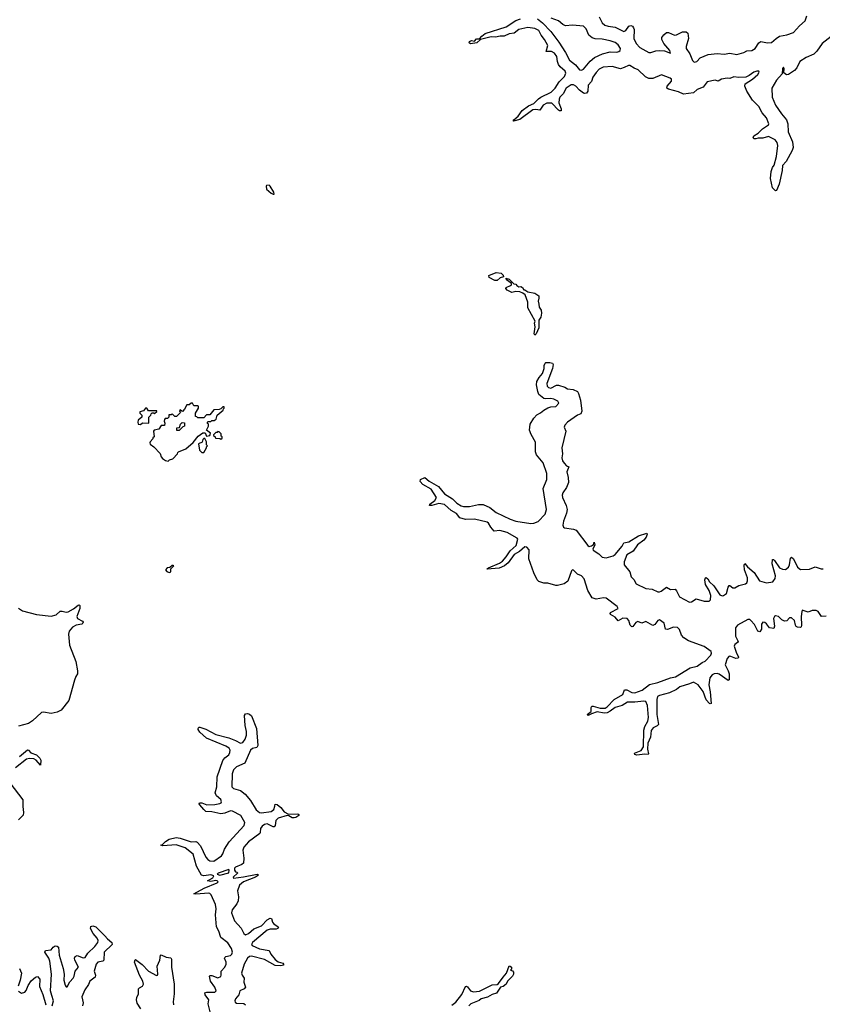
# Model space of a CAD drawing. Extents: x 2494118 to 2687960, y 757339 to 915227.
# Tile 314 of 364: x 2662546 to 2670647, y 839361 to 849296. Entities that reach past the tile are written whole.
import ezdxf

# ---------------------------------------------------------------- set-up
doc = ezdxf.new("R2010")
doc.units = 0

msp = doc.modelspace()

# ---------------------------------------------------------------- linework, layer by layer
at = {"layer": '0CON20XD'}
for points in [[(2667158.3, 849061.7), (2667095, 849051.1), (2667081.1, 849061.1), (2667084.3, 849075), (2667105, 849085.4), (2667135, 849080), (2667155, 849101.8), (2667188.3, 849101.7), (2667210.2, 849129.8), (2667245, 849158), (2667455, 849222.5), (2667553.1, 849286.9), (2667600, 849305)], [(2667773.6, 849303.6), (2667823.4, 849263.4), (2667905.2, 849175.2), (2667988.8, 849068.8), (2668054.7, 848965), (2668095, 848887.1), (2668155, 848840.6), (2668195, 848791.2), (2668215, 848787.1), (2668235, 848797.4), (2668303.5, 848876.5), (2668346.7, 848913.3), (2668429.2, 848950.8), (2668505, 848973), (2668571.5, 848968.5), (2668593.1, 848975), (2668605.4, 848985), (2668609.6, 849005), (2668585, 849041.8), (2668555, 849066.7), (2668505, 849083), (2668425, 849101), (2668355, 849102.3), (2668322.4, 849112.4), (2668291, 849141), (2668264.7, 849205), (2668235, 849229.5), (2668125, 849241.7), (2668055, 849232.8), (2668026.9, 849246.9), (2667985, 849283.5), (2667910.3, 849310.3)], [(2668396, 849325), (2668425.7, 849265), (2668451.2, 849241.2), (2668485, 849230), (2668555, 849221), (2668645, 849177.1), (2668665, 849187.5), (2668695, 849231.8), (2668715, 849237.9), (2668731.2, 849231.2), (2668742.5, 849215), (2668746.1, 849196.1), (2668743.2, 849105), (2668766.3, 849055), (2668805, 849014), (2668895, 848964.1), (2668915, 848963.4), (2668966.9, 848983.1), (2669005.5, 848985.5), (2669055, 848981.2), (2669115, 848958.8), (2669108, 848985), (2669047.8, 849055), (2669028.5, 849095), (2669025.7, 849115), (2669045.8, 849144.2), (2669075, 849166.2), (2669095, 849166.2), (2669155, 849140), (2669176.7, 849143.3), (2669235, 849174.2), (2669272.7, 849172.7), (2669290, 849160), (2669295.7, 849105), (2669272.5, 849025), (2669272.2, 849005), (2669309.9, 848949.9), (2669335, 848883.3), (2669355, 848866.4), (2669381.9, 848875), (2669415, 848911.2), (2669495, 848943.1), (2669585.6, 848954.4), (2669655, 848947.5), (2669715, 848957.7), (2669785, 848945.3), (2669855, 848964.8), (2669885, 848981.6), (2669934.3, 848985), (2669969.4, 849005), (2670007.7, 849062.3), (2670024.7, 849075.3), (2670095, 849061), (2670135, 849064.8), (2670182.3, 849107.7), (2670215, 849128.2), (2670288.4, 849141.6), (2670355, 849167.9), (2670415, 849235.4), (2670475.4, 849285), (2670490.9, 849335)], [(2670735, 849124.8), (2670645.4, 849055), (2670591.7, 848978.3), (2670560.5, 848949.5), (2670483.1, 848915), (2670420.6, 848875), (2670389.8, 848810.2), (2670367, 848783.1), (2670305, 848744.2), (2670285, 848740), (2670258.3, 848758.3), (2670263.3, 848805), (2670255, 848815.7), (2670244.3, 848804.3), (2670240.7, 848749.3), (2670185, 848686.7), (2670138, 848605), (2670140.3, 848515), (2670175.3, 848435), (2670235, 848345.4), (2670286.6, 848285), (2670299.3, 848245), (2670303.3, 848165), (2670347.2, 848065), (2670353.6, 848005), (2670344, 847975), (2670283.5, 847866.5), (2670246.2, 847825), (2670241.2, 847775), (2670210, 847635), (2670185, 847572.5), (2670175, 847567.5), (2670145, 847600), (2670123.8, 847695), (2670131.5, 847765), (2670144.6, 847805.4), (2670162.5, 847827.5), (2670183.9, 847916.1), (2670198.8, 848025), (2670191.8, 848055), (2670171.5, 848085), (2670105, 848117.5), (2670045, 848101.9), (2669999.1, 848100.9), (2669975, 848093.3), (2669960, 848095), (2669950, 848105), (2669956.2, 848125), (2669999.2, 848150.8), (2670044.7, 848195.3), (2670103.3, 848235), (2670107.5, 848245), (2670084.3, 848305), (2670039.4, 848355), (2670005, 848421.4), (2669942.8, 848482.8), (2669884.2, 848574.2), (2669864.5, 848625), (2669869.8, 848650.2), (2669942.1, 848695), (2669995, 848741.6), (2670009.1, 848765), (2670005.4, 848775), (2669985, 848775.5), (2669955, 848765.8), (2669908.3, 848731.7), (2669875, 848716.9), (2669805, 848711.2), (2669755, 848717.7), (2669715, 848703.2), (2669685, 848705.2), (2669627.8, 848695), (2669595, 848675.3), (2669565, 848686.7), (2669485, 848667.6), (2669445, 848616), (2669385, 848592.8), (2669345, 848557.8), (2669245, 848543.1), (2669195, 848569.2), (2669094.8, 848594.8), (2669079.1, 848605), (2669080, 848625), (2669125.4, 848675), (2669124.5, 848695), (2669111.4, 848705), (2669025, 848737.9), (2668935, 848701.4), (2668895, 848702.1), (2668860.7, 848720.7), (2668788.7, 848788.7), (2668747.1, 848807.1), (2668705, 848835.3), (2668690.8, 848835), (2668647.7, 848812.3), (2668608.5, 848801.5), (2668525, 848823), (2668435, 848815.4), (2668394.6, 848795.5), (2668364.5, 848764.5), (2668329.5, 848715), (2668318.5, 848671.5), (2668283.2, 848635), (2668280.9, 848575), (2668265, 848553.1), (2668245, 848549.5), (2668235, 848555.5), (2668195, 848585.3), (2668160, 848625), (2668135, 848639.7), (2668112.9, 848637.1), (2668061.6, 848605), (2668031.8, 848548.2), (2667998.4, 848515), (2667989.8, 848495), (2667988, 848458.1), (2668011.9, 848395), (2668010, 848375), (2667995, 848375.7), (2667985, 848383.5), (2667916.9, 848455), (2667865, 848454.7), (2667827.9, 848435), (2667795, 848384.4), (2667755, 848389.4), (2667724.8, 848385.2), (2667595, 848288.9), (2667531.4, 848271.4), (2667526.7, 848275), (2667532.9, 848285), (2667577.6, 848322.4), (2667618.9, 848381.1), (2667682.4, 848427.6), (2667735, 848451.5), (2667781.9, 848498.1), (2667805, 848514.7), (2667910.4, 848565), (2667949.3, 848605), (2667989.6, 848670.3), (2668045, 848722.7), (2668057.8, 848755), (2668052.1, 848775), (2668001.5, 848821.5), (2667985.2, 848845), (2667974.2, 848874.2), (2667966.8, 848925), (2667945, 848959.7), (2667915, 848976.2), (2667861.2, 848975), (2667877.7, 849035), (2667843.3, 849095), (2667808.8, 849138.8), (2667785.2, 849185.2), (2667745, 849207.5), (2667675, 849218.7), (2667585, 849196.2), (2667535, 849158.7), (2667485, 849154), (2667435, 849130.4), (2667395, 849131.2), (2667347.9, 849117.9), (2667305, 849121.5), (2667195.6, 849094.4), (2667158.3, 849061.7)], [(2665105, 847534), (2665113, 847537), (2665110.8, 847555), (2665075, 847616.7), (2665063, 847627), (2665037, 847623), (2665032.5, 847615), (2665036.7, 847585), (2665085, 847543.8), (2665105, 847534)], [(2667365, 846662.5), (2667340, 846665), (2667285, 846693.3), (2667280, 846715), (2667355, 846746.2), (2667405, 846736.7), (2667425, 846717.5), (2667428.3, 846701.7), (2667395, 846690), (2667365, 846662.5)], [(2667745, 846111.2), (2667740, 846125), (2667750, 846195), (2667742, 846235), (2667750, 846255), (2667675, 846390), (2667673.3, 846445), (2667648.3, 846518.3), (2667625, 846537.5), (2667595, 846550), (2667555, 846553.3), (2667514.2, 846544.2), (2667466.7, 846565), (2667453.8, 846585), (2667457.5, 846595), (2667500, 846615), (2667508.3, 846621.7), (2667510, 846635), (2667470, 846665), (2667452.5, 846687.5), (2667485, 846677.5), (2667531.7, 846631.7), (2667555, 846627.5), (2667563.6, 846613.6), (2667585, 846600), (2667605, 846602.5), (2667620, 846595), (2667635, 846570), (2667645, 846570), (2667675, 846550), (2667745, 846537.5), (2667785, 846510), (2667786.7, 846485), (2667777.5, 846455), (2667786.7, 846425), (2667787.5, 846395), (2667810, 846365), (2667813.9, 846336.1), (2667805, 846292.5), (2667786.7, 846263.3), (2667785, 846187.5), (2667757.1, 846125), (2667745, 846111.2)], [(2668865.6, 842415.6), (2668845, 842420.5), (2668755, 842407.7), (2668679.7, 842410.2), (2668625, 842374.7), (2668555, 842356.2), (2668505, 842317.1), (2668475, 842303.1), (2668445, 842298.2), (2668375, 842312.7), (2668317.3, 842292.7), (2668285, 842274.2), (2668273.3, 842285), (2668314.2, 842315.8), (2668314.4, 842355), (2668321.4, 842368.6), (2668335, 842370), (2668405, 842347.5), (2668455, 842348.2), (2668476.5, 842363.5), (2668544.3, 842435.7), (2668631.9, 842485), (2668650, 842535), (2668675, 842532.2), (2668725, 842506.1), (2668755, 842503.9), (2668828.6, 842531.4), (2668902.4, 842587.6), (2668985, 842609.1), (2669115, 842653.9), (2669165, 842665.3), (2669313.8, 842756.2), (2669385, 842772.7), (2669435, 842809), (2669465, 842821.8), (2669522.2, 842885), (2669530, 842905), (2669525, 842919.7), (2669455, 842969.8), (2669296.8, 843026.8), (2669248.8, 843058.8), (2669227.2, 843085), (2669205, 843141.8), (2669185, 843161.2), (2669146.4, 843166.4), (2669083.1, 843143.1), (2669065.5, 843145.5), (2669049.1, 843205), (2669005, 843238.7), (2668985, 843234.5), (2668955, 843193.1), (2668935, 843183.8), (2668865, 843224.4), (2668825, 843206.7), (2668785, 843222.9), (2668765, 843211.8), (2668736, 843174), (2668725, 843169.4), (2668706.6, 843186.6), (2668693.5, 843235), (2668675.9, 843254.1), (2668633.9, 843256.1), (2668585, 843230), (2668557.5, 843267.5), (2668508.1, 843295), (2668504.4, 843305), (2668510, 843315), (2668585, 843354.2), (2668576, 843375), (2668465, 843457.5), (2668439.3, 843460.7), (2668365, 843448.4), (2668325, 843462.1), (2668281.6, 843535), (2668241.8, 843655), (2668215, 843684.6), (2668175, 843702.5), (2668135, 843741.9), (2668125, 843743.1), (2668115, 843734.2), (2668078.1, 843631.9), (2668042, 843605), (2667975, 843586), (2667956.7, 843586.7), (2667875, 843609.6), (2667835, 843610.6), (2667785, 843625.8), (2667768.6, 843645), (2667735, 843715.8), (2667685.2, 843855.2), (2667688.5, 843945), (2667665.8, 843975), (2667645, 843977.3), (2667588.8, 843931.2), (2667535, 843898.4), (2667475.9, 843815), (2667438.5, 843785), (2667385, 843761), (2667265, 843750), (2667262.5, 843755), (2667277.5, 843765), (2667388, 843812), (2667418.2, 843831.8), (2667454.8, 843875.2), (2667495, 843938), (2667558.3, 843991.7), (2667573.8, 844055), (2667565.2, 844065.2), (2667465, 844120.3), (2667391.3, 844141.3), (2667335, 844135.5), (2667299.6, 844175), (2667277.3, 844215), (2667264.3, 844224.3), (2667135, 844254.5), (2667046.9, 844253.1), (2666989.5, 844269.5), (2666955, 844313.1), (2666900, 844345), (2666834.6, 844404.6), (2666775, 844415.4), (2666705, 844394.5), (2666682.5, 844395), (2666685, 844405.7), (2666737.2, 844442.8), (2666751.1, 844475), (2666698.3, 844558.3), (2666615, 844605.8), (2666588.8, 844635), (2666592.5, 844655), (2666635, 844677.5), (2666679.3, 844639.3), (2666772.5, 844585), (2666835, 844512.5), (2666915, 844462.5), (2666957.2, 844417.2), (2667000.1, 844390.1), (2667025, 844383.5), (2667085, 844382.5), (2667175, 844402.3), (2667225, 844405.4), (2667292.5, 844375), (2667354.7, 844324.7), (2667495, 844256.2), (2667555, 844235.3), (2667705, 844211.8), (2667735, 844214.6), (2667779.2, 844230.8), (2667847.8, 844305), (2667861.6, 844355), (2667828.9, 844565), (2667865, 844657.5), (2667867.5, 844715), (2667830, 844825), (2667761.1, 844905), (2667753, 844935), (2667751.8, 845031.7), (2667709.1, 845109.1), (2667692.9, 845155), (2667699.1, 845215), (2667734, 845276), (2667765, 845307.5), (2667802.3, 845327.6), (2667835, 845356.2), (2667875, 845379.6), (2667905, 845389.2), (2667957.4, 845392.6), (2667986, 845425), (2667978.8, 845445), (2667936.4, 845466.4), (2667905, 845474.5), (2667855, 845469.1), (2667836.2, 845475), (2667785.7, 845515), (2667773.8, 845545), (2667763, 845613), (2667766.5, 845645), (2667787.5, 845685), (2667822.8, 845727.2), (2667839.4, 845775), (2667840, 845805), (2667849.3, 845830.7), (2667855, 845835.7), (2667895.5, 845835.5), (2667925, 845830), (2667931.2, 845815), (2667922.9, 845775), (2667866.4, 845625), (2667868.5, 845598.5), (2667884, 845584), (2667905, 845578.4), (2667965, 845606.7), (2667985, 845607.5), (2668046.9, 845586.9), (2668075, 845570.8), (2668132.7, 845562.7), (2668175, 845543.3), (2668185.4, 845525.5), (2668205.6, 845455), (2668220.6, 845345), (2668210.5, 845319.5), (2668174.6, 845305.3), (2668074.5, 845235.5), (2668048.1, 845205), (2668042.9, 845185), (2668056.9, 845145), (2668017.7, 844975), (2668024.4, 844915), (2668017.1, 844875), (2668024.7, 844845), (2668039.6, 844819.6), (2668065, 844794.3), (2668087.5, 844785), (2668066.9, 844735), (2668081.2, 844675), (2668085.3, 844625), (2668065, 844574.5), (2668028.9, 844521.1), (2668020.9, 844499.1), (2668023.5, 844473.5), (2668060.8, 844395), (2668070, 844355), (2668066.3, 844315), (2668034.8, 844235), (2668029, 844195), (2668035, 844176.7), (2668045, 844168.9), (2668135, 844154.7), (2668163.2, 844143.3), (2668280.7, 843990.7), (2668295, 843981.7), (2668316.4, 843986.4), (2668338.2, 844001.8), (2668345, 844022.5), (2668349.6, 843995), (2668331.2, 843955), (2668333.2, 843943.2), (2668390.6, 843905), (2668425, 843871.4), (2668465, 843867.1), (2668535, 843884.6), (2668555, 843899.1), (2668625, 843984.6), (2668645, 844018.1), (2668695, 844028.8), (2668792.8, 844087.2), (2668875.7, 844115.7), (2668878.8, 844105), (2668867.5, 844075), (2668845.5, 844045), (2668782.4, 843997.6), (2668737.9, 843932.1), (2668674.1, 843895), (2668645.3, 843825), (2668646.6, 843796.6), (2668702.9, 843725), (2668718, 843675), (2668745.8, 843645.8), (2668767.5, 843605), (2668866.6, 843556.6), (2668929.8, 843549.8), (2668985, 843522.2), (2669005, 843523.1), (2669019.1, 843530.9), (2669075, 843569.2), (2669115, 843545.6), (2669160, 843550), (2669174.1, 843534.1), (2669205, 843472.5), (2669305, 843417.5), (2669325, 843420.8), (2669375, 843452.5), (2669455, 843429.2), (2669505, 843429.2), (2669516.9, 843443.1), (2669521.4, 843485), (2669505.7, 843535), (2669467.1, 843595), (2669460.4, 843645), (2669467.1, 843662.9), (2669475, 843667.5), (2669492.5, 843655), (2669509.2, 843625), (2669552, 843582), (2669613.5, 843493.5), (2669635, 843483.4), (2669648.8, 843485), (2669679.6, 843505), (2669695, 843571.2), (2669705, 843587.5), (2669715, 843587.1), (2669745, 843564.6), (2669765, 843563.3), (2669805, 843585.3), (2669870, 843605), (2669884.6, 843615), (2669892.1, 843635), (2669892.9, 843665), (2669860, 843745), (2669857.3, 843792.7), (2669865, 843808.8), (2669893.3, 843773.3), (2669959.2, 843719.2), (2670012.3, 843635), (2670085, 843612.3), (2670146.2, 843625), (2670172.6, 843657.4), (2670173.8, 843685), (2670141.1, 843805), (2670145, 843847.5), (2670155, 843848.8), (2670165, 843838.8), (2670213.8, 843765), (2670245, 843749.7), (2670275, 843748.5), (2670305, 843770), (2670315.8, 843795), (2670325, 843863.3), (2670335, 843872), (2670356.2, 843855), (2670395, 843772.7), (2670425, 843749.6), (2670518.3, 843751.7), (2670575, 843775.7), (2670635, 843754), (2670655, 843755.8)], [(2664045, 844842.5), (2664056.4, 844853.6), (2664092.5, 844865), (2664140, 844915), (2664141.7, 844928.3), (2664150, 844935), (2664223, 844967), (2664295, 845030), (2664347, 845093), (2664395, 845127.5), (2664418.3, 845128.3), (2664432.5, 845092.5), (2664465, 845100), (2664470, 845125), (2664430, 845155), (2664450, 845195), (2664450, 845215), (2664441.7, 845221.7), (2664440, 845235), (2664445, 845240), (2664475, 845240), (2664485, 845250), (2664507, 845253), (2664530, 845265), (2664540, 845305), (2664600, 845355), (2664601.7, 845368.3), (2664610, 845375), (2664608.3, 845388.3), (2664595, 845390), (2664575, 845370), (2664557.5, 845362.5), (2664505, 845360), (2664465, 845310), (2664431.7, 845308.3), (2664405, 845280), (2664345, 845280), (2664335, 845290), (2664321.7, 845291.7), (2664320, 845325), (2664350, 845375), (2664350, 845395), (2664345, 845400), (2664305, 845400), (2664290, 845425), (2664275, 845427.5), (2664255, 845410), (2664231.7, 845408.3), (2664210, 845365), (2664188.3, 845341.7), (2664161.7, 845358.3), (2664160, 845345), (2664168.3, 845331.7), (2664128.3, 845291.7), (2664111.7, 845291.7), (2664085, 845320), (2664075, 845310), (2664051.7, 845308.3), (2664050, 845285), (2664038.3, 845271.7), (2664015, 845270), (2664008.3, 845261.7), (2664002.5, 845245), (2664010, 845225), (2664008.3, 845201.7), (2663975, 845200), (2663950, 845165), (2663902.5, 845155), (2663897.5, 845145), (2663901.7, 845088.3), (2663890, 845075), (2663890, 845065), (2663863, 845037), (2663860, 845025), (2663861.7, 845011.7), (2663900, 844985), (2663965, 844920), (2663972.5, 844885), (2663987, 844867), (2664018.3, 844848.3), (2664045, 844842.5)], [(2663765, 845212.5), (2663785, 845227.5), (2663850, 845225), (2663850, 845285), (2663870, 845305), (2663871.7, 845318.3), (2663881.7, 845328.3), (2663895, 845330), (2663907, 845323), (2663928.3, 845341.7), (2663928.3, 845348.3), (2663845, 845350), (2663830, 845375), (2663815, 845377.5), (2663795, 845350), (2663760, 845340), (2663757.5, 845325), (2663780, 845305), (2663780, 845285), (2663740, 845255), (2663737.5, 845235), (2663740, 845215), (2663765, 845212.5)], [(2664155, 845150), (2664131.7, 845151.7), (2664131.7, 845178.3), (2664158.3, 845181.7), (2664170, 845215), (2664185, 845230), (2664208.3, 845228.3), (2664210, 845195), (2664191.7, 845188.3), (2664155, 845150)], [(2664575, 845062.5), (2664588.3, 845071.7), (2664590, 845085), (2664580, 845095), (2664578.3, 845118.3), (2664558.3, 845138.3), (2664545, 845140), (2664538.3, 845131.7), (2664525, 845130), (2664501.7, 845108.3), (2664501.7, 845101.7), (2664520, 845085), (2664521.7, 845071.7), (2664565, 845070), (2664575, 845062.5)], [(2664405, 844930), (2664430, 844975), (2664430, 844985), (2664440, 844995), (2664430, 845005), (2664430, 845035), (2664415, 845070), (2664405, 845070), (2664395, 845060), (2664388.3, 845031.7), (2664350, 845015), (2664361.7, 844951.7), (2664385, 844930), (2664405, 844930)], [(2664055, 843717.5), (2664065, 843720), (2664070, 843725), (2664070, 843755), (2664100, 843785), (2664095, 843790), (2664085, 843790), (2664061.7, 843768.3), (2664035, 843763.3), (2664017.5, 843745), (2664029.3, 843729.3), (2664055, 843717.5)], [(2662535, 843356.7), (2662575, 843332.5), (2662715.4, 843294.7), (2662865, 843276.2), (2662915, 843290.6), (2662955, 843326.5), (2662975, 843328.1), (2663015, 843316.7), (2663035, 843320.9), (2663089.4, 843350.6), (2663135, 843387.5), (2663145, 843390.8), (2663154.3, 843384.3), (2663153.6, 843355), (2663123.8, 843273.8), (2663130.8, 843255), (2663179.2, 843225), (2663186, 843215), (2663184.2, 843205), (2663172.7, 843197.3), (2663115, 843186.6), (2663077.3, 843165), (2663045.4, 843125), (2663036.9, 843095), (2663047.5, 842985), (2663110.9, 842820.9), (2663130.4, 842725), (2663130, 842695), (2663111.5, 842668.5), (2663098.2, 842631.8), (2663041.1, 842425), (2662965, 842328.9), (2662925, 842309), (2662865, 842296.2), (2662785, 842307.7), (2662766.1, 842303.9), (2662675, 842219.7), (2662635, 842193.1), (2662535, 842165.8)], [(2670685, 843277.9), (2670640, 843275), (2670604.8, 843324.8), (2670585, 843334.4), (2670545, 843335.2), (2670505, 843315.9), (2670445, 843337.7), (2670438.8, 843325), (2670434.8, 843274.8), (2670438.1, 843181.9), (2670435, 843168.8), (2670425, 843162.2), (2670395, 843164.5), (2670382, 843172), (2670374.6, 843185), (2670367.5, 843235), (2670335, 843259.5), (2670315, 843261.3), (2670288.9, 843231.1), (2670265, 843226), (2670239, 843239), (2670205, 843273.9), (2670175, 843280.4), (2670164.6, 843275), (2670153.9, 843255), (2670164.7, 843175), (2670158.2, 843151.8), (2670115, 843158.6), (2670085, 843198.2), (2670065, 843213.3), (2670045, 843215.8), (2670034.5, 843195.6), (2670032.7, 843145), (2670015, 843118), (2669995, 843124.3), (2669961.8, 843191.8), (2669925.5, 843235), (2669915, 843242.2), (2669895, 843243.8), (2669790.5, 843185), (2669771.8, 843158.2), (2669769.3, 843075), (2669797, 843023), (2669790.3, 843009.7), (2669765, 842992.1), (2669757.8, 842975), (2669776.2, 842915), (2669800.6, 842865), (2669796.4, 842853.6), (2669775, 842849.5), (2669725, 842871.6), (2669705, 842872.8), (2669685, 842850), (2669665.8, 842785), (2669697.3, 842725), (2669706.4, 842695), (2669706, 842634), (2669695, 842626.7), (2669605, 842691.4), (2669585, 842698.2), (2669555, 842695.9), (2669535, 842685.8), (2669511.2, 842655), (2669501.1, 842585), (2669514.2, 842515), (2669523.3, 842395), (2669515, 842390.8), (2669508.8, 842395), (2669475, 842432.5), (2669445, 842518.2), (2669393.3, 842585), (2669345, 842612.5), (2669305.2, 842594.8), (2669209.6, 842565), (2669175, 842538.2), (2669106, 842504), (2669005, 842477.5), (2668983.6, 842465), (2668976, 842435), (2668976.8, 842285), (2668992.9, 842185), (2668980.4, 842169.6), (2668938.9, 842151.1), (2668918.5, 842125), (2668913.6, 842055), (2668884.6, 841995), (2668881.5, 841935), (2668893.3, 841886.7), (2668889.6, 841880.5), (2668855, 841884.3), (2668774.3, 841874.3), (2668755, 841882.5), (2668752.5, 841895), (2668818.5, 841921.5), (2668840.9, 841959.1), (2668844.1, 842125.9), (2668856.1, 842165), (2668885, 842216), (2668893.9, 842255), (2668882.1, 842375), (2668865.6, 842415.6)], [(2664836.5, 842113.5), (2664823.1, 842175), (2664814.6, 842275.5), (2664825, 842291.2), (2664843.6, 842293.6), (2664865, 842287.5), (2664885, 842270), (2664936.9, 842145), (2664947.9, 841972.1), (2664938.1, 841951.9), (2664895, 841941.1), (2664874.7, 841925.3), (2664816.7, 841793.3), (2664735, 841757.9), (2664705, 841728.1), (2664691.6, 841685), (2664686.9, 841555), (2664705, 841537.5), (2664775, 841517.3), (2664822.4, 841482.4), (2664875.5, 841415.5), (2664932, 841322), (2664965, 841295.3), (2664985, 841291.8), (2665085.3, 841304.7), (2665110, 841325), (2665119.4, 841360.6), (2665125, 841380), (2665145, 841375.7), (2665180.8, 841345), (2665215, 841303.3), (2665258, 841278), (2665353, 841283), (2665362.5, 841275), (2665362.5, 841265), (2665332.5, 841245), (2665315, 841241.4), (2665295, 841243.1), (2665262, 841262), (2665245, 841264.2), (2665155, 841237.9), (2665131.5, 841215), (2665125.5, 841165), (2665115, 841151.2), (2665105, 841150.8), (2665045, 841181.3), (2665015, 841174.2), (2664992.7, 841157.3), (2664977.5, 841135), (2664974.5, 841095), (2664968.1, 841085), (2664855, 840999.4), (2664806.7, 840945), (2664797.9, 840915), (2664806.8, 840835), (2664805.3, 840785), (2664789.2, 840770.8), (2664725, 840745.2), (2664715, 840735.5), (2664715, 840714), (2664725, 840698), (2664740, 840695), (2664742.5, 840685), (2664698.8, 840645), (2664702.5, 840635), (2664805, 840645.6), (2664925, 840671.5), (2664945, 840672.5), (2664955.6, 840665), (2664925.8, 840645), (2664805, 840595.4), (2664765.8, 840564.2), (2664744.8, 840505), (2664755.2, 840445), (2664751.5, 840405), (2664736.3, 840375), (2664691.6, 840315), (2664683, 840285), (2664715, 840202.9), (2664779.9, 840129.9), (2664809.1, 840075), (2664825, 840061.9), (2664855, 840074.7), (2664909.4, 840120.6), (2664986.1, 840153.9), (2665045, 840212.5), (2665075, 840230), (2665088, 840225), (2665098.1, 840188.1), (2665107.8, 840175), (2665157.5, 840137.5), (2665151.4, 840125), (2665135, 840118.5), (2665075, 840117.3), (2665045, 840107.6), (2664894.2, 839985), (2664884.7, 839965), (2664892.1, 839955), (2664965, 839920.2), (2665062.6, 839902.6), (2665081.2, 839865), (2665125, 839812.7), (2665155, 839790.4), (2665200, 839775), (2665209.2, 839765), (2665208.8, 839755), (2665181.3, 839748.7), (2665125, 839751.2), (2665015, 839811.5), (2664885, 839846.2), (2664865, 839844.2), (2664845, 839827.6), (2664812.8, 839765), (2664784.7, 839675), (2664790, 839655), (2664810, 839625), (2664806.7, 839585), (2664823.5, 839535), (2664811.8, 839518.2), (2664767.5, 839495), (2664756.7, 839455), (2664723.2, 839415), (2664717.2, 839395), (2664722, 839382), (2664735, 839372), (2664807.5, 839367.5), (2664824.5, 839354.5)], [(2664468.6, 839285), (2664448.1, 839365), (2664455.7, 839405), (2664416.7, 839455), (2664414, 839475), (2664436.2, 839483.8), (2664515, 839481.6), (2664528, 839495), (2664515, 839533.6), (2664472.7, 839595), (2664460, 839645), (2664467.3, 839652.7), (2664485, 839652.5), (2664545, 839628.2), (2664575, 839640.9), (2664580.9, 839655), (2664580.6, 839695), (2664614.8, 839735), (2664629, 839765), (2664628.6, 839785), (2664613.6, 839825), (2664616.2, 839833.8), (2664627.4, 839842.6), (2664675, 839853.5), (2664687.1, 839865), (2664692.9, 839885), (2664682.6, 839925), (2664645, 839981.1), (2664576.3, 840036.3), (2664555, 840098.9), (2664531.5, 840141.5), (2664520.8, 840265), (2664528.5, 840325), (2664523.2, 840366.8), (2664476.8, 840466.8), (2664465, 840479.2), (2664455, 840482.9), (2664325, 840470.5), (2664303.3, 840475), (2664408.3, 840531.7), (2664540, 840585), (2664548.8, 840595), (2664540, 840605), (2664525, 840609.2), (2664475, 840600), (2664442.5, 840605), (2664495, 840636.7), (2664505, 840656.7), (2664475, 840665.3), (2664405, 840655.4), (2664382.4, 840662.4), (2664330, 840755), (2664297.5, 840875), (2664215, 840939.4), (2664125, 840970), (2663988.8, 840958.8), (2663970, 840965), (2663987.3, 840972.7), (2664015.7, 841005), (2664055, 841027.9), (2664125, 841042.3), (2664165, 841036.2), (2664275, 841001.2), (2664325, 841003.5), (2664337.6, 840997.6), (2664369.4, 840959.4), (2664425.5, 840845), (2664445, 840821.4), (2664465, 840808.6), (2664505, 840805.8), (2664581.3, 840858.7), (2664595, 840878), (2664613, 840927), (2664659.5, 841000.5), (2664810, 841165), (2664819.1, 841195), (2664779.1, 841265), (2664695, 841310.9), (2664675, 841312.7), (2664615, 841290.7), (2664575, 841283.8), (2664485, 841303.8), (2664425, 841306.5), (2664403.1, 841325), (2664364, 841375), (2664356.7, 841385), (2664360, 841395), (2664385, 841394), (2664435, 841374.5), (2664515, 841375.5), (2664565, 841385.7), (2664579.2, 841395), (2664582.9, 841405), (2664575, 841427.5), (2664533.3, 841463.3), (2664519.5, 841495), (2664535.5, 841555.5), (2664537.9, 841655), (2664597.7, 841822.3), (2664615, 841848.6), (2664655, 841878), (2664668, 841902), (2664671.1, 841925), (2664660, 841945), (2664625, 841963.8), (2664430, 842045), (2664363.1, 842105), (2664346.7, 842135), (2664347.5, 842145), (2664353.9, 842156.1), (2664363.9, 842156.1), (2664425, 842137.5), (2664523.8, 842083.8), (2664655, 842050.4), (2664725, 842023.8), (2664775, 841995.6), (2664796.7, 842003.3), (2664822.5, 842035), (2664836.5, 842075), (2664836.5, 842113.5)], [(2662545, 841860), (2662625, 841927.5), (2662635, 841925.6), (2662658.6, 841898.6), (2662715, 841878.2), (2662749.5, 841845), (2662758.5, 841825), (2662755, 841773.8), (2662712.4, 841822.4), (2662688.5, 841838.5), (2662645, 841841.7), (2662615, 841833), (2662502.9, 841745)], [(2662447.5, 841595), (2662577.1, 841425), (2662576.6, 841355), (2662585.4, 841294.6), (2662579.8, 841270.2), (2662535, 841222.9)], [(2664565, 840664.4), (2664655, 840686), (2664661.4, 840715), (2664655, 840720.6), (2664547.5, 840685), (2664537.5, 840675), (2664565, 840664.4)], [(2662873.3, 839345), (2662885.4, 839395), (2662871.7, 839448.3), (2662856.7, 839495), (2662867.5, 839665), (2662850, 839795), (2662839.1, 839825), (2662798.5, 839885), (2662805, 839904), (2662865, 839911.8), (2662885, 839937.1), (2662905, 839949.1), (2662925, 839946.7), (2662936, 839936), (2662942.9, 839855), (2662983.3, 839723.3), (2662994.3, 839665.8), (2662992.5, 839605), (2663005, 839553.8), (2663015, 839536), (2663025, 839538), (2663053.4, 839586.6), (2663085.3, 839625), (2663095.7, 839645), (2663105.8, 839695), (2663138.4, 839735), (2663101.2, 839805), (2663099.6, 839825), (2663106.6, 839843.4), (2663125, 839854.6), (2663185, 839830.7), (2663205, 839833.9), (2663234.8, 839875.2), (2663305, 839945.4), (2663334.5, 839984.4), (2663336.5, 840005), (2663327.5, 840027.5), (2663288, 840075), (2663259.6, 840125), (2663262.5, 840145), (2663285, 840153.5), (2663313.4, 840143.4), (2663405, 840053.1), (2663430.4, 840020.4), (2663476.5, 839985), (2663480, 839965), (2663398.6, 839885), (2663395.7, 839804.3), (2663384.4, 839795.7), (2663335, 839787), (2663317.1, 839765), (2663298.4, 839695), (2663310.8, 839655), (2663309.1, 839635), (2663254.2, 839595), (2663240.7, 839559.3), (2663204.3, 839505), (2663172.5, 839435), (2663185.9, 839375), (2663180.8, 839345)], [(2663770, 839315), (2663731.7, 839371.7), (2663725.4, 839404.6), (2663729.7, 839430.3), (2663745.8, 839465), (2663745.6, 839515), (2663753.8, 839526.2), (2663786.9, 839545), (2663794.5, 839565), (2663788, 839595), (2663753.8, 839655), (2663706, 839785), (2663710.8, 839809.2), (2663715, 839811.2), (2663781.3, 839761.3), (2663844.6, 839694.6), (2663925, 839650), (2663935.9, 839654.1), (2663941.2, 839665), (2663932, 839745), (2663959.4, 839805), (2663966.2, 839855), (2663975, 839860.8), (2664025, 839837.1), (2664069.7, 839829.7), (2664078.6, 839815), (2664078.8, 839735), (2664103.8, 839565), (2664106.3, 839466.3), (2664094.6, 839385), (2664096.8, 839356.8)], [(2666907.1, 839352.9), (2666947.7, 839382.3), (2667009.2, 839460.8), (2667045, 839540), (2667055, 839543.3), (2667065, 839536.2), (2667095.5, 839495.5), (2667125, 839487.5), (2667187.3, 839492.7), (2667253, 839527), (2667315, 839555.8), (2667365, 839560), (2667379.6, 839570.5), (2667424.2, 839635), (2667460, 839675), (2667485, 839747.5), (2667497, 839747), (2667510, 839735), (2667510, 839715), (2667500, 839705), (2667518.3, 839698.3), (2667530, 839685), (2667530, 839665), (2667520, 839645), (2667470, 839595), (2667456.7, 839565), (2667425, 839540), (2667397, 839533), (2667357.6, 839472.4), (2667315, 839458.6), (2667266.9, 839433.1), (2667205, 839415.6), (2667181.7, 839398.3), (2667100, 839365), (2667077.8, 839345)], [(2662545, 839720.8), (2662563.9, 839673.9), (2662552, 839605), (2662531.1, 839545)], [(2662535, 839492.5), (2662565, 839473.3), (2662598.3, 839481.7), (2662611.8, 839498.2), (2662630, 839550), (2662661.3, 839598.7), (2662705, 839635.4), (2662725, 839640), (2662747.5, 839615), (2662745, 839538.8), (2662780.4, 839460.4), (2662810.5, 839355)]]:
    msp.add_lwpolyline(points, dxfattribs=at)

doc.saveas('drawing.dxf')
